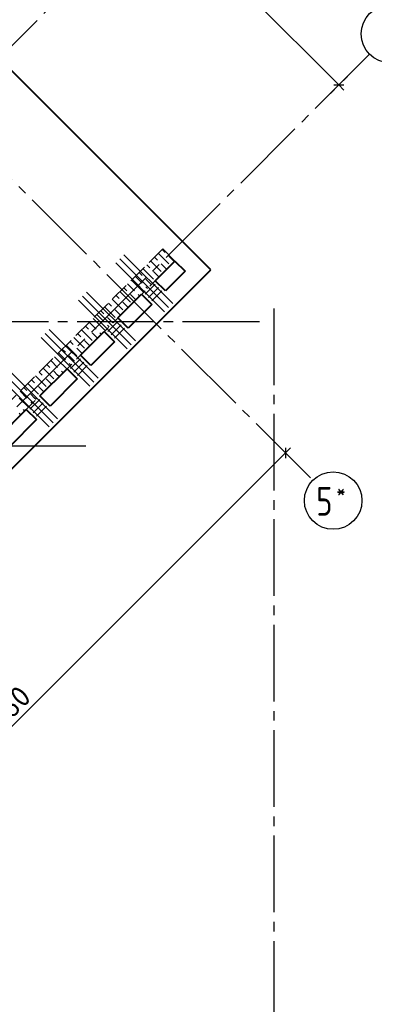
# Model space of a CAD drawing. Header units: millimetres. Extents: x 40580 to 1930067, y -240640 to 81020.
# Tile 657 of 686: x 1746612 to 1750308, y -231424 to -221151. Entities that reach past the tile are written whole.
import ezdxf

# ---------------------------------------------------------------- set-up
doc = ezdxf.new("R2010")
doc.units = ezdxf.units.MM
for name, pattern in [('______2', [270, 200, -70]), ('______5', [1100, 800, -100, 100, -100]), ('CENTER', [2, 1.25, -0.25, 0.25, -0.25])]:
    doc.linetypes.add(name, pattern=pattern)
for name, color, linetype, lineweight in [('Standard', 7, 'Continuous', 25), ('ОСИ', 7, 'CENTER', 15), ('Основная', 7, 'Continuous', 40), ('Ребро вкладыша арматура S1', 52, 'Continuous', 25), ('Ребро вкладыша арматура поперечная AW', 52, 'Continuous', 25)]:
    doc.layers.add(name, color=color, linetype=linetype, lineweight=lineweight)
doc.layers.add('ЖБ Стена верхний уровень', color=7, linetype='______2', true_color=0x656565)
doc.styles.add('ISOCPEUR', font='isocpeur.ttf')

msp = doc.modelspace()

# ---------------------------------------------------------------- linework, layer by layer
at = {"layer": 'Standard', "color": 7, "linetype": 'Continuous', "lineweight": -3, "transparency": 33554687}
for p, q in [((1748030, -219922.8), (1749939.2, -221832)), ((1749939.2, -221832), (1749992.3, -221885)), ((1749382.7, -225671.3), (1743683.4, -231370.5)), ((1749382.7, -225671.3), (1749435.7, -225618.2))]:
    msp.add_line(p, q, dxfattribs=at)
at = {"layer": 'Standard', "color": 251, "linetype": 'Continuous', "lineweight": -3, "true_color": 0x656565, "transparency": 33554687}
for p, q in [((1749939.2, -221832), (1750102.2, -221669)), ((1749939.2, -221832), (1750027.6, -221743.6)), ((1749939.2, -221832), (1749850.8, -221920.4)), ((1749382.7, -225671.3), (1749294.3, -225582.9)), ((1749382.7, -225671.3), (1749471.1, -225759.6)), ((1749382.7, -225671.3), (1749382.7, -225671.3))]:
    msp.add_line(p, q, dxfattribs=at)
at = {"layer": 'Standard', "color": 7, "linetype": 'Continuous', "lineweight": 25, "transparency": 33554687}
for p, q in [((1749886.2, -221832), (1749992.3, -221832)), ((1749382.7, -225618.2), (1749382.7, -225724.3))]:
    msp.add_line(p, q, dxfattribs=at)
at = {"layer": 'ЖБ Стена верхний уровень', "color": 251, "linetype": '______2', "lineweight": -3, "true_color": 0x656565, "transparency": 33554687}
for p, q in [((1748102, -223542), (1743286.6, -228357.4)), ((1748229.2, -223669.3), (1748102, -223542)), ((1742049.1, -229849.4), (1748229.2, -223669.3))]:
    msp.add_line(p, q, dxfattribs=at)
at = {"layer": 'ЖБ Стена верхний уровень', "color": 9, "linetype": 'Continuous', "lineweight": -3, "true_color": 0xc7c7c7, "transparency": 33554687}
for p, q in [((1748016, -223628), (1748047.3, -223659.3)), ((1748056, -223588), (1748167.3, -223699.3)), ((1748096, -223548), (1748127.3, -223579.3)), ((1748207.3, -223659.3), (1748167.3, -223619.3)), ((1747936, -223708), (1747967.3, -223739.3)), ((1747976, -223668), (1748087.3, -223779.3)), ((1748143.3, -223755.2), (1748087.3, -223699.3)), ((1748223.3, -223675.2), (1748207.3, -223659.3)), ((1747816, -223828), (1747887.3, -223899.3)), ((1747856, -223788), (1747887.3, -223819.3)), ((1747896, -223748), (1748007.3, -223859.3)), ((1748063.3, -223835.2), (1748007.3, -223779.3)), ((1747736, -223908), (1747807.3, -223979.3)), ((1747776, -223868), (1747807.3, -223899.3)), ((1747807.3, -223899.3), (1747903.2, -223995.2)), ((1747967.3, -223899.3), (1747927.3, -223859.3)), ((1747927.3, -223939.3), (1747943.2, -223955.2)), ((1747983.3, -223915.2), (1747967.3, -223899.3)), ((1747616, -224028), (1747647.3, -224059.3)), ((1747656, -223988), (1747767.3, -224099.3)), ((1747696, -223948), (1747727.3, -223979.3)), ((1747807.3, -224059.3), (1747767.3, -224019.3)), ((1747847.3, -224019.3), (1747863.2, -224035.2)), ((1747536, -224108), (1747567.3, -224139.3)), ((1747576, -224068), (1747687.3, -224179.3)), ((1747743.3, -224155.2), (1747687.3, -224099.3)), ((1747823.3, -224075.2), (1747807.3, -224059.3)), ((1747416, -224228), (1747487.3, -224299.3)), ((1747456, -224188), (1747487.3, -224219.3)), ((1747496, -224148), (1747607.3, -224259.3)), ((1747663.3, -224235.2), (1747607.3, -224179.3)), ((1747296, -224348), (1747327.3, -224379.3)), ((1747336, -224308), (1747407.3, -224379.3)), ((1747376, -224268), (1747407.3, -224299.3)), ((1747407.3, -224299.3), (1747503.2, -224395.2)), ((1747567.3, -224299.3), (1747527.3, -224259.3)), ((1747527.3, -224339.3), (1747543.2, -224355.2)), ((1747583.3, -224315.2), (1747567.3, -224299.3)), ((1747216, -224428), (1747247.3, -224459.3)), ((1747256, -224388), (1747367.3, -224499.3)), ((1747407.3, -224459.3), (1747367.3, -224419.3)), ((1747447.3, -224419.3), (1747463.2, -224435.2)), ((1747096, -224548), (1747207.3, -224659.3)), ((1747136, -224508), (1747167.3, -224539.3)), ((1747176, -224468), (1747287.3, -224579.3)), ((1747343.3, -224555.2), (1747287.3, -224499.3)), ((1747423.3, -224475.2), (1747407.3, -224459.3)), ((1747016, -224628), (1747087.3, -224699.3)), ((1747056, -224588), (1747087.3, -224619.3)), ((1747167.3, -224699.3), (1747127.3, -224659.3)), ((1747263.3, -224635.2), (1747207.3, -224579.3)), ((1746896, -224748), (1746927.3, -224779.3)), ((1746936, -224708), (1747007.3, -224779.3)), ((1746976, -224668), (1747007.3, -224699.3)), ((1747007.3, -224699.3), (1747103.2, -224795.2)), ((1747127.3, -224739.3), (1747143.2, -224755.3)), ((1747183.2, -224715.2), (1747167.3, -224699.3)), ((1746816, -224828), (1746847.3, -224859.3)), ((1746856, -224788), (1746967.3, -224899.3)), ((1747007.3, -224859.3), (1746967.3, -224819.3)), ((1747023.3, -224875.2), (1747007.3, -224859.3)), ((1747047.3, -224819.3), (1747063.2, -224835.2)), ((1746696, -224948), (1746807.3, -225059.3)), ((1746736, -224908), (1746767.3, -224939.3)), ((1746776, -224868), (1746887.3, -224979.3)), ((1746943.3, -224955.2), (1746887.3, -224899.3)), ((1746616, -225028), (1746687.3, -225099.3)), ((1746656, -224988), (1746687.3, -225019.3)), ((1746767.3, -225099.3), (1746727.3, -225059.3)), ((1746863.3, -225035.2), (1746807.3, -224979.3)), ((1746607.3, -225099.3), (1746703.2, -225195.2)), ((1746727.3, -225139.3), (1746743.2, -225155.3)), ((1746783.2, -225115.2), (1746767.3, -225099.3)), ((1746623.3, -225275.2), (1746607.3, -225259.3)), ((1746647.3, -225219.3), (1746663.2, -225235.2))]:
    msp.add_line(p, q, dxfattribs=at)
at = {"layer": 'ОСИ', "color": 8, "linetype": '______5', "lineweight": -3, "transparency": 33554687}
for p, q in [((1742076, -218364.6), (1749667.4, -225956)), ((1740005.6, -227947.3), (1748349.6, -219603.3)), ((1741914.8, -229856.4), (1750258.8, -221512.5)), ((1749260.4, -224163.8), (1749260.4, -232812.4)), ((1749110.4, -224302.4), (1733459.8, -224302.4)), ((1747300.4, -225602.4), (1733459.8, -225602.4)), ((1747300.4, -225602.4), (1733459.8, -225602.4))]:
    msp.add_line(p, q, dxfattribs=at)
at = {"layer": 'ОСИ', "color": 7, "linetype": 'Continuous', "lineweight": -3, "transparency": 33554687}
for centre in [(1750470.9, -221300.3), (1749879.6, -226168.1)]:
    msp.add_circle(centre, 300, dxfattribs=at)
at = {"layer": 'Основная', "transparency": 33554687}
for p, q in [((1748604, -223761.2), (1746100.9, -221258.1)), ((1748024.2, -223874.3), (1748229.2, -223669.3)), ((1748229.2, -223669.3), (1748335.3, -223775.3)), ((1742049.1, -230316.1), (1748604, -223761.2)), ((1748335.3, -223775.3), (1748130.2, -223980.4)), ((1748130.2, -223980.4), (1748024.2, -223874.3)), ((1747635.3, -224263.2), (1747882.7, -224015.8)), ((1747882.7, -224015.8), (1747988.8, -224121.8)), ((1747988.8, -224121.8), (1747741.3, -224369.3)), ((1747741.3, -224369.3), (1747635.3, -224263.2)), ((1747246.4, -224652.2), (1747493.8, -224404.7)), ((1747493.8, -224404.7), (1747599.9, -224510.7)), ((1747599.9, -224510.7), (1747352.4, -224758.2)), ((1747352.4, -224758.2), (1747246.4, -224652.2)), ((1746822.1, -225076.4), (1747104.9, -224793.6)), ((1747104.9, -224793.6), (1747211, -224899.6)), ((1747211, -224899.6), (1746928.2, -225182.5)), ((1746928.2, -225182.5), (1746822.1, -225076.4)), ((1746397.8, -225500.7), (1746680.7, -225217.8)), ((1746680.7, -225217.8), (1746786.7, -225323.9)), ((1746786.7, -225323.9), (1746503.9, -225606.7))]:
    msp.add_line(p, q, dxfattribs=at)
at = {"layer": 'Ребро вкладыша арматура S1', "color": 7, "linetype": 'Continuous', "lineweight": 25, "transparency": 33554687}
for p, q in [((1747697.2, -223604), (1748206.3, -224113.1)), ((1747612.4, -223688.8), (1748121.5, -224197.9)), ((1747654.8, -223646.4), (1748163.9, -224155.5)), ((1747265.9, -224035.3), (1747775, -224544.4)), ((1747308.3, -223992.9), (1747817.4, -224502)), ((1747223.5, -224077.7), (1747732.6, -224586.8)), ((1746877, -224424.2), (1747386.1, -224933.3)), ((1746919.4, -224381.8), (1747428.5, -224890.9)), ((1746834.6, -224466.6), (1747343.7, -224975.7)), ((1746452.7, -224848.5), (1746961.8, -225357.6)), ((1746495.1, -224806), (1747004.3, -225315.2)), ((1746410.3, -224890.9), (1746919.4, -225400))]:
    msp.add_line(p, q, dxfattribs=at)
at = {"layer": 'Ребро вкладыша арматура поперечная AW', "color": 7, "linetype": 'Continuous', "lineweight": 25, "transparency": 33554687}
for p, q in [((1747919.5, -224014.3), (1748022.7, -223911.1)), ((1747954.9, -224049.7), (1748058.1, -223946.4)), ((1747990.2, -224085), (1748093.5, -223981.8)), ((1747530.6, -224403.2), (1747633.8, -224300)), ((1747566, -224438.6), (1747669.2, -224335.3)), ((1747601.3, -224473.9), (1747704.6, -224370.7)), ((1747141.7, -224792.1), (1747244.9, -224688.9)), ((1747177, -224827.5), (1747280.3, -224724.3)), ((1747212.4, -224862.9), (1747315.6, -224759.6)), ((1746717.4, -225216.4), (1746820.7, -225113.2)), ((1746752.8, -225251.8), (1746856, -225148.5)), ((1746788.1, -225287.1), (1746891.4, -225183.9))]:
    msp.add_line(p, q, dxfattribs=at)

# ---------------------------------------------------------------- texts
at = {"layer": 'Standard', "color": 7, "linetype": 'Continuous', "lineweight": 25, "transparency": 33554687, "insert": (1746304.2, -228679), "char_height": 220, "width": 672.63, "attachment_point": 7, "rotation": 45, "style": 'ISOCPEUR'}
msp.add_mtext('8060', dxfattribs=at)
at = {"layer": 'ОСИ', "color": 7, "linetype": 'Continuous', "lineweight": 25, "transparency": 33554687, "attachment_point": 7, "style": 'ISOCPEUR'}
for s, insert, char_height, width in [('\\W0.80;*', (1749912.1, -226150.6), 180, 215.909), ('\\W0.78;5', (1749702.1, -226325.6), 300, 326.853)]:
    msp.add_mtext(s, dxfattribs=dict(at, insert=insert, char_height=char_height, width=width))

doc.saveas('drawing.dxf')
